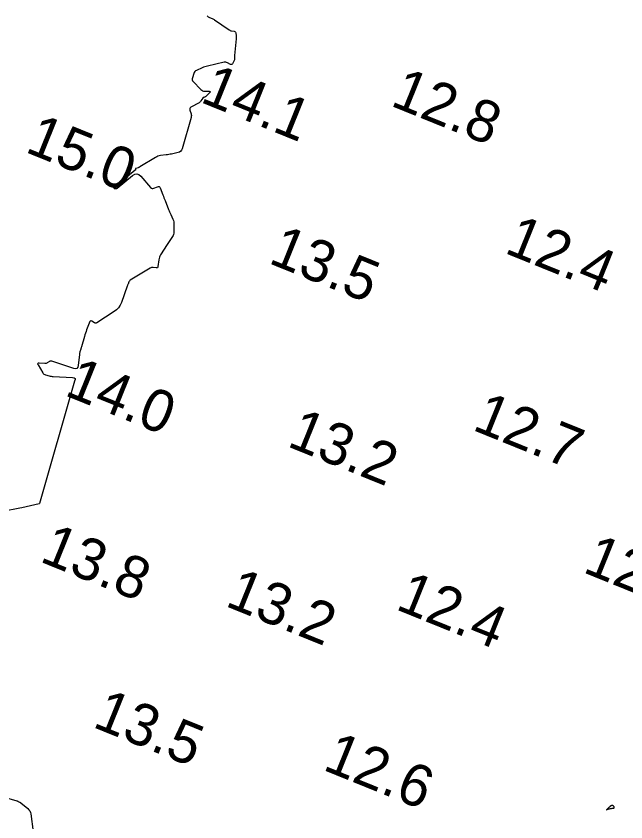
# Model space of a CAD drawing. Extents: x 3040093 to 3056816, y 408076 to 509144.
# Drawn here: x 3043951.9 to 3044024.9, y 438993.3 to 439089.7 of the extents above; entities that cross this region are included whole.
import ezdxf

# ---------------------------------------------------------------- set-up
doc = ezdxf.new("R2010")
doc.units = 0
for name, color, linetype in [('V-CHAN-CONT-EL12-1112', 7, 'Continuous'), ('V-CHAN-CONT-EL15', 7, 'Continuous'), ('V-TOPO-SOUN-0810', 7, 'Continuous')]:
    doc.layers.add(name, color=color, linetype=linetype)

msp = doc.modelspace()

# ---------------------------------------------------------------- linework, layer by layer
at = {"layer": 'V-CHAN-CONT-EL12-1112'}
msp.add_lwpolyline([(3044022.766, 438994.983), (3044022.721, 438994.945), (3044022.676, 438994.908), (3044022.634, 438994.874), (3044022.598, 438994.844), (3044022.572, 438994.82), (3044022.556, 438994.804), (3044022.556, 438994.796), (3044022.573, 438994.799), (3044022.605, 438994.81), (3044022.65, 438994.828), (3044022.707, 438994.85), (3044022.771, 438994.874), (3044022.842, 438994.899), (3044022.916, 438994.921), (3044022.993, 438994.94), (3044023.068, 438994.954), (3044023.141, 438994.963), (3044023.211, 438994.97), (3044023.275, 438994.976), (3044023.333, 438994.982), (3044023.383, 438994.99), (3044023.423, 438995.003), (3044023.453, 438995.021), (3044023.47, 438995.046), (3044023.477, 438995.076), (3044023.473, 438995.11), (3044023.461, 438995.145), (3044023.441, 438995.18), (3044023.415, 438995.214), (3044023.384, 438995.244), (3044023.349, 438995.268), (3044023.312, 438995.285), (3044023.272, 438995.295), (3044023.232, 438995.299), (3044023.192, 438995.297), (3044023.152, 438995.291), (3044023.113, 438995.28), (3044023.077, 438995.265), (3044023.043, 438995.248), (3044023.013, 438995.227), (3044022.986, 438995.205), (3044022.96, 438995.179), (3044022.934, 438995.152), (3044022.907, 438995.122), (3044022.878, 438995.091), (3044022.845, 438995.057), (3044022.808, 438995.021)], close=True, dxfattribs=at)
at = {"layer": 'V-CHAN-CONT-EL15'}
for points in [[(3043974.754, 439089.752), (3043974.807, 439089.686), (3043974.868, 439089.629), (3043974.937, 439089.583), (3043975.013, 439089.546), (3043975.334, 439089.418), (3043975.413, 439089.383), (3043975.489, 439089.345), (3043975.564, 439089.302), (3043975.636, 439089.255), (3043977.37, 439088.057), (3043977.439, 439088.015), (3043977.511, 439087.981), (3043977.587, 439087.957), (3043977.666, 439087.941), (3043977.989, 439087.895), (3043978.061, 439087.875), (3043978.115, 439087.837), (3043978.151, 439087.782), (3043978.17, 439087.71), (3043978.211, 439087.345), (3043978.219, 439087.258), (3043978.222, 439087.17), (3043978.22, 439087.082), (3043978.213, 439086.994), (3043978.005, 439084.999), (3043978.002, 439084.954), (3043978.001, 439084.909), (3043978.003, 439084.864), (3043978.007, 439084.82), (3043978.028, 439084.641), (3043978.031, 439084.597), (3043978.027, 439084.554), (3043978.017, 439084.512), (3043978, 439084.471), (3043977.787, 439084.021), (3043977.74, 439083.95), (3043977.681, 439083.912), (3043977.612, 439083.909), (3043977.532, 439083.94), (3043977.166, 439084.144), (3043977.075, 439084.185), (3043976.981, 439084.208), (3043976.885, 439084.213), (3043976.786, 439084.199), (3043974.789, 439083.748), (3043974.624, 439083.707), (3043974.462, 439083.657), (3043974.303, 439083.599), (3043974.147, 439083.533), (3043973.463, 439083.223), (3043973.35, 439083.158), (3043973.258, 439083.075), (3043973.187, 439082.973), (3043973.137, 439082.853), (3043972.976, 439082.338), (3043972.952, 439082.213), (3043972.962, 439082.096), (3043973.005, 439081.987), (3043973.082, 439081.886), (3043974.004, 439080.924), (3043974.098, 439080.843), (3043974.201, 439080.785), (3043974.314, 439080.749), (3043974.437, 439080.736), (3043974.978, 439080.726), (3043975.067, 439080.714), (3043975.108, 439080.682), (3043975.101, 439080.631), (3043975.046, 439080.56), (3043974.631, 439080.132), (3043974.6, 439080.105), (3043974.567, 439080.081), (3043974.531, 439080.063), (3043974.493, 439080.048), (3043974.334, 439080), (3043974.296, 439079.985), (3043974.263, 439079.964), (3043974.234, 439079.937), (3043974.21, 439079.905), (3043973.999, 439079.568), (3043973.953, 439079.504), (3043973.9, 439079.447), (3043973.84, 439079.397), (3043973.774, 439079.355), (3043972.806, 439078.821), (3043972.72, 439078.758), (3043972.67, 439078.681), (3043972.654, 439078.59), (3043972.673, 439078.485), (3043972.817, 439078.039), (3043972.844, 439077.928), (3043972.855, 439077.816), (3043972.848, 439077.703), (3043972.825, 439077.591), (3043971.761, 439073.858), (3043971.691, 439073.689), (3043971.587, 439073.557), (3043971.449, 439073.461), (3043971.277, 439073.401), (3043970.462, 439073.219), (3043970.302, 439073.185), (3043970.141, 439073.156), (3043969.979, 439073.13), (3043969.817, 439073.108), (3043969.166, 439073.028), (3043969.006, 439073), (3043968.851, 439072.956), (3043968.703, 439072.895), (3043968.56, 439072.818), (3043966.684, 439071.679), (3043966.635, 439071.651), (3043966.584, 439071.626), (3043966.532, 439071.605), (3043966.478, 439071.587), (3043966.192, 439071.5), (3043966.175, 439071.492), (3043966.163, 439071.48), (3043966.156, 439071.465), (3043966.156, 439071.446), (3043966.163, 439071.362), (3043966.163, 439071.342), (3043966.158, 439071.324), (3043966.148, 439071.308), (3043966.134, 439071.294), (3043963.611, 439069.214), (3043963.603, 439069.206), (3043963.598, 439069.197), (3043963.594, 439069.187), (3043963.592, 439069.176), (3043963.59, 439069.131), (3043963.591, 439069.12), (3043963.595, 439069.112), (3043963.601, 439069.106), (3043963.611, 439069.101), (3043963.656, 439069.087), (3043963.668, 439069.084), (3043963.679, 439069.082), (3043963.691, 439069.081), (3043963.702, 439069.081), (3043963.86, 439069.091), (3043963.889, 439069.095), (3043963.917, 439069.103), (3043963.942, 439069.116), (3043963.967, 439069.133), (3043965.811, 439070.653), (3043966.07, 439070.812), (3043966.319, 439070.851), (3043966.559, 439070.772), (3043966.789, 439070.574), (3043967.98, 439069.213), (3043968.064, 439069.138), (3043968.156, 439069.099), (3043968.256, 439069.093), (3043968.365, 439069.122), (3043968.814, 439069.305), (3043968.918, 439069.33), (3043969.005, 439069.317), (3043969.074, 439069.263), (3043969.126, 439069.169), (3043969.44, 439068.344), (3043969.507, 439068.169), (3043969.575, 439067.994), (3043969.643, 439067.819), (3043969.711, 439067.645), (3043970.127, 439066.581), (3043970.186, 439066.434), (3043970.247, 439066.288), (3043970.31, 439066.143), (3043970.376, 439065.998), (3043970.641, 439065.423), (3043970.699, 439065.278), (3043970.74, 439065.129), (3043970.764, 439064.976), (3043970.77, 439064.819), (3043970.759, 439063.879), (3043970.747, 439063.739), (3043970.715, 439063.606), (3043970.664, 439063.479), (3043970.593, 439063.358), (3043970.268, 439062.888), (3043970.187, 439062.77), (3043970.108, 439062.652), (3043970.03, 439062.532), (3043969.954, 439062.411), (3043969.168, 439061.161), (3043969.088, 439061.018), (3043969.026, 439060.87), (3043968.979, 439060.715), (3043968.95, 439060.555), (3043968.846, 439059.758), (3043968.824, 439059.679), (3043968.782, 439059.627), (3043968.72, 439059.6), (3043968.638, 439059.6), (3043968.27, 439059.652), (3043968.179, 439059.657), (3043968.092, 439059.647), (3043968.008, 439059.621), (3043967.927, 439059.58), (3043965.544, 439058.115), (3043965.49, 439058.077), (3043965.444, 439058.031), (3043965.406, 439057.979), (3043965.376, 439057.92), (3043965.27, 439057.672), (3043965.244, 439057.609), (3043965.219, 439057.547), (3043965.195, 439057.483), (3043965.172, 439057.42), (3043964.481, 439055.461), (3043964.335, 439055.132), (3043964.142, 439054.84), (3043963.902, 439054.585), (3043963.616, 439054.367), (3043961.552, 439053.042), (3043961.475, 439053.004), (3043961.397, 439052.992), (3043961.32, 439053.006), (3043961.244, 439053.044), (3043960.937, 439053.248), (3043960.865, 439053.282), (3043960.805, 439053.282), (3043960.755, 439053.247), (3043960.715, 439053.179), (3043960.317, 439052.176), (3043960.241, 439051.979), (3043960.171, 439051.781), (3043960.105, 439051.581), (3043960.043, 439051.38), (3043959.692, 439050.171), (3043959.67, 439050.096), (3043959.648, 439050.02), (3043959.626, 439049.945), (3043959.604, 439049.87), (3043959.515, 439049.568), (3043959.495, 439049.492), (3043959.478, 439049.415), (3043959.464, 439049.338), (3043959.453, 439049.261), (3043959.3, 439047.923), (3043959.245, 439047.714), (3043959.138, 439047.588), (3043958.978, 439047.543), (3043958.766, 439047.579), (3043956.135, 439048.43), (3043956.063, 439048.446), (3043955.993, 439048.446), (3043955.925, 439048.43), (3043955.859, 439048.398), (3043955.598, 439048.238), (3043955.531, 439048.203), (3043955.462, 439048.18), (3043955.39, 439048.169), (3043955.315, 439048.168), (3043954.631, 439048.217), (3043954.518, 439048.211), (3043954.458, 439048.172), (3043954.45, 439048.101), (3043954.496, 439047.997), (3043955.057, 439047.064), (3043955.123, 439046.973), (3043955.202, 439046.9), (3043955.294, 439046.845), (3043955.399, 439046.806), (3043955.845, 439046.686), (3043955.957, 439046.659), (3043956.07, 439046.639), (3043956.184, 439046.624), (3043956.299, 439046.615), (3043958.629, 439046.499), (3043958.84, 439046.461), (3043958.946, 439046.373), (3043958.948, 439046.236), (3043958.845, 439046.048), (3043954.683, 439031.413)], [(3043954.683, 439031.413), (3043954.613, 439031.387), (3043952.542, 439030.912), (3043952.335, 439030.866), (3043952.128, 439030.822), (3043951.921, 439030.779), (3043951.713, 439030.738), (3043950.88, 439030.579), (3043950.692, 439030.57), (3043950.544, 439030.623), (3043950.435, 439030.737), (3043950.367, 439030.913), (3043949.442, 439034.587)], [(3043950.315, 438996.324), (3043951.978, 438995.856), (3043952.018, 438995.844), (3043952.056, 438995.83), (3043952.095, 438995.814), (3043952.132, 438995.796), (3043952.281, 438995.721), (3043952.317, 438995.701), (3043952.352, 438995.679), (3043952.386, 438995.656), (3043952.419, 438995.631), (3043953.27, 438994.935), (3043953.407, 438994.801), (3043953.512, 438994.65), (3043953.585, 438994.481), (3043953.627, 438994.295), (3043953.91, 438992.147)]]:
    msp.add_lwpolyline(points, dxfattribs=at)

# ---------------------------------------------------------------- texts
at = {"layer": 'V-TOPO-SOUN-0810'}
for s, p in [('14.1 ', (3043973.773, 439079.49)), ('12.8 ', (3043996.543, 439079.06)), ('15.0 ', (3043952.813, 439073.52)), ('12.4 ', (3044010.193, 439061.45)), ('13.5 ', (3043981.943, 439060.23)), ('14.0 ', (3043957.533, 439044.42)), ('12.7 ', (3044006.353, 439040.28)), ('13.2 ', (3043984.173, 439038.32)), ('13.8 ', (3043954.553, 439024.54)), ('12.2 ', (3044019.573, 439023.26)), ('13.2 ', (3043976.763, 439019.22)), ('12.4 ', (3043997.163, 439018.83)), ('13.5 ', (3043960.883, 439004.75)), ('12.6 ', (3043988.443, 438999.63))]:
    msp.add_text(s, height=5, rotation=338, dxfattribs=at).set_placement(p)

doc.saveas('drawing.dxf')
